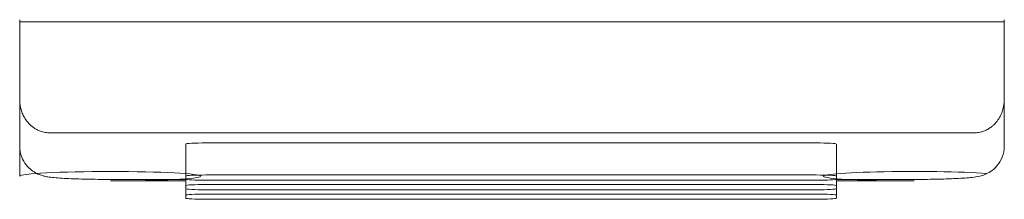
# Model space of a CAD drawing. Header units: millimetres. Extents: x -1114 to 1396, y -630 to 631.
# Tile 773 of 780: x 1219.59 to 1229.39, y 131.25 to 133.04. Entities that reach past the tile are written whole.
import ezdxf

# ---------------------------------------------------------------- set-up
doc = ezdxf.new("R2010")
doc.units = ezdxf.units.MM
doc.header["$MEASUREMENT"] = 0

msp = doc.modelspace()

# ---------------------------------------------------------------- linework, layer by layer
at = {"lineweight": 18}
for p, q in [((1219.5914, 133.0372), (1219.5914, 133.0156)), ((1229.3914, 133.0372), (1229.3914, 133.0155)), ((1219.5914, 131.7806), (1219.5914, 132.2434)), ((1219.5914, 131.4813), (1219.5914, 132.2413)), ((1229.3914, 132.2434), (1229.3914, 131.7806)), ((1229.3914, 132.2395), (1229.3914, 131.7806)), ((1229.0914, 131.9124), (1219.8914, 131.9124)), ((1221.4452, 131.8116), (1227.52, 131.8116)), ((1221.2452, 131.6422), (1221.2452, 131.8012)), ((1221.2452, 131.4829), (1221.2452, 131.8011)), ((1227.72, 131.4829), (1227.72, 131.8011)), ((1221.2452, 131.4831), (1221.2452, 131.6422)), ((1220.4914, 131.4496), (1220.4914, 131.4492)), ((1220.4914, 131.4492), (1221.2453, 131.4492)), ((1221.2483, 131.4339), (1220.4945, 131.4339)), ((1221.2452, 131.4829), (1221.2452, 131.4515)), ((1221.2452, 131.3884), (1221.2452, 131.4515)), ((1221.2452, 131.3882), (1221.2452, 131.4515)), ((1227.52, 131.4934), (1221.4452, 131.4934)), ((1221.4452, 131.4411), (1227.52, 131.4411)), ((1227.7199, 131.4492), (1228.4914, 131.4492)), ((1227.72, 131.4515), (1227.72, 131.4829)), ((1227.72, 131.3882), (1227.72, 131.4515)), ((1228.4945, 131.4339), (1227.723, 131.4339)), ((1228.4914, 131.4496), (1228.4914, 131.4492)), ((1221.2452, 131.3882), (1221.2452, 131.3568)), ((1221.2452, 131.2937), (1221.2452, 131.3568)), ((1221.2452, 131.2935), (1221.2452, 131.3568)), ((1227.52, 131.3987), (1221.4452, 131.3987)), ((1221.4452, 131.3464), (1227.52, 131.3464)), ((1227.72, 131.3568), (1227.72, 131.3882)), ((1227.72, 131.3568), (1227.72, 131.2937)), ((1227.72, 131.2935), (1227.72, 131.3568)), ((1221.2452, 131.2935), (1221.2452, 131.2621)), ((1227.52, 131.304), (1221.4452, 131.304)), ((1221.4452, 131.2517), (1227.52, 131.2517)), ((1227.72, 131.2621), (1227.72, 131.2935))]:
    msp.add_line(p, q, dxfattribs=at)
for centre, major_axis, ratio, start_param, end_param in [((1221.4452, 131.8011), (-0.2, 0), 0.052343, 4.712389, 6.283201), ((1227.52, 131.8011), (-0.2, 0), 0.052343, 3.141588, 4.712389), ((1220.4914, 131.481), (-0.9, 0), 0.052343, 1.574188, 6.277013), ((1228.4914, 131.481), (-0.9, 0), 0.052343, 3.773384, 7.857374), ((1220.4914, 131.481), (-0.9, 0), 0.052343, 5.486791, 6.277013), ((1221.4452, 131.4829), (0.2, 0), 0.052336, 1.570796, 3.141593), ((1221.4452, 131.4515), (0.2, 0), 0.052336, 3.141593, 4.712389), ((1227.52, 131.4829), (0.2, 0), 0.052336, 0, 1.570796), ((1227.52, 131.4515), (0.2, 0), 0.052336, 4.712389, 6.283185), ((1221.4452, 131.3882), (0.2, 0), 0.052336, 1.570796, 3.141593), ((1221.4452, 131.3568), (0.2, 0), 0.052336, 3.141593, 4.712389), ((1227.52, 131.3882), (0.2, 0), 0.052336, 0, 1.570796), ((1227.52, 131.3568), (0.2, 0), 0.052336, 4.712389, 6.283185), ((1221.4452, 131.2935), (0.2, 0), 0.052336, 1.570796, 3.141593), ((1221.4452, 131.2621), (0.2, 0), 0.052336, 3.141593, 4.712389), ((1227.52, 131.2935), (0.2, 0), 0.052336, 0, 1.570796), ((1227.52, 131.2621), (0.2, 0), 0.052336, 4.712389, 6.283185)]:
    msp.add_ellipse(centre, major_axis=major_axis, ratio=ratio, start_param=start_param, end_param=end_param, dxfattribs=at)
for points in [[(1219.5914, 133.0156), (1219.5914, 132.7582), (1219.5914, 132.5008), (1219.5914, 132.2434)], [(1229.3914, 133.0155), (1226.1247, 133.0156), (1222.8581, 133.0156), (1219.5914, 133.0156)], [(1229.3914, 132.2434), (1229.3914, 132.5008), (1229.3914, 132.7581), (1229.3914, 133.0155)]]:
    msp.add_open_spline(points, degree=3, dxfattribs=at)
for points, knots in [([(1219.5914, 132.2434), (1219.592, 132.2263), (1219.5933, 132.1928), (1219.6038, 132.1438), (1219.6207, 132.0971), (1219.654, 132.0358), (1219.6992, 131.9827), (1219.7612, 131.9442), (1219.7989, 131.9275), (1219.8421, 131.915), (1219.8755, 131.9133), (1219.8914, 131.9124)], [0, 0, 0, 0, 0.131749, 0.257953, 0.379294, 0.496537, 0.747448, 0.81416, 0.873816, 0.939634, 1, 1, 1, 1]), ([(1229.0914, 131.9124), (1229.1082, 131.9124), (1229.1245, 131.914), (1229.156, 131.9197), (1229.1704, 131.9237), (1229.1906, 131.931), (1229.1971, 131.9336), (1229.2094, 131.939), (1229.2153, 131.9419), (1229.2322, 131.9508), (1229.2425, 131.9572), (1229.2616, 131.9706), (1229.2704, 131.9776), (1229.2865, 131.9918), (1229.2939, 131.999), (1229.3145, 132.0211), (1229.3261, 132.0363), (1229.3461, 132.0675), (1229.3544, 132.0832), (1229.3683, 132.1148), (1229.3739, 132.1307), (1229.3871, 132.1786), (1229.3914, 132.2109), (1229.3914, 132.2434)], [0, 0, 0, 0, 0.0625, 0.0625, 0.125, 0.125, 0.15625, 0.15625, 0.1875, 0.1875, 0.25, 0.25, 0.3125, 0.3125, 0.375, 0.375, 0.5, 0.5, 0.625, 0.625, 0.75, 0.75, 1, 1, 1, 1]), ([(1219.5914, 131.7806), (1219.5919, 131.7417), (1219.6039, 131.6764), (1219.6506, 131.5947), (1219.7053, 131.5409), (1219.7596, 131.5076), (1219.8063, 131.4895), (1219.8469, 131.479), (1219.9124, 131.4679), (1220.02, 131.4594), (1220.2246, 131.4514), (1220.3921, 131.4493), (1220.4796, 131.4492), (1220.4914, 131.4492)], [0, 0, 0, 0, 0.08634, 0.155954, 0.214707, 0.265648, 0.309223, 0.350868, 0.412663, 0.610997, 0.797094, 0.972864, 1, 1, 1, 1]), ([(1228.4914, 131.4492), (1228.5673, 131.4493), (1228.716, 131.4507), (1228.9259, 131.4572), (1229.0587, 131.4672), (1229.1297, 131.4766), (1229.1954, 131.4951), (1229.2594, 131.527), (1229.3242, 131.5829), (1229.3778, 131.6712), (1229.3909, 131.7407), (1229.3914, 131.7806)], [0, 0, 0, 0, 0.168225, 0.352585, 0.546158, 0.656956, 0.71157, 0.765389, 0.833527, 0.911672, 1, 1, 1, 1])]:
    msp.add_open_spline(points, degree=3, knots=knots, dxfattribs=at)

doc.saveas('drawing.dxf')
